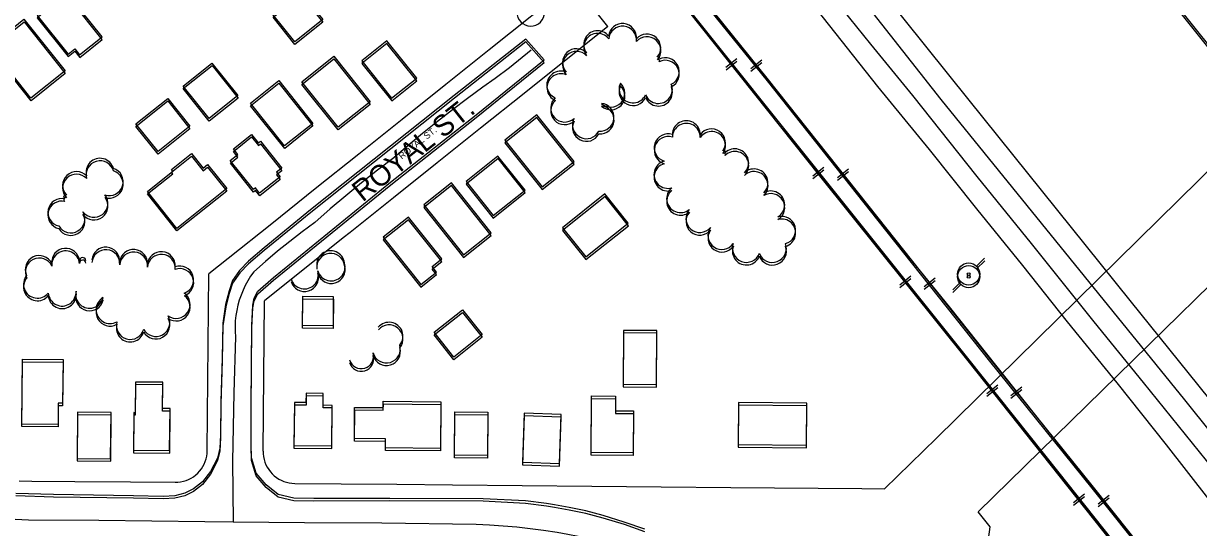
# Model space of a CAD drawing. Extents: x -25029 to 2274964, y -81170 to 687028.
# Drawn here: x 13255 to 14099, y -66297 to -65935 of the extents above; entities that cross this region are included whole.
import ezdxf

# ---------------------------------------------------------------- set-up
doc = ezdxf.new("R2010")
doc.units = 0
for name, color, linetype in [('81911BEA - RW_X_Fee_RW', 7, 'Continuous'), ('BLDG', 7, 'Continuous'), ('GE_X_CL_2000', 7, 'Continuous'), ('RD_X_RR_1', 7, 'Continuous'), ('ROAD', 7, 'Continuous'), ('ROAD-NAME', 7, 'Continuous'), ('RR', 7, 'Continuous'), ('TRANSPWRLN', 7, 'Continuous'), ('TREES', 7, 'Continuous')]:
    doc.layers.add(name, color=color, linetype=linetype)

msp = doc.modelspace()

# ---------------------------------------------------------------- linework, layer by layer
at = {"layer": '81911BEA - RW_X_Fee_RW'}
for p, q in [((13386.83, -66241.85), (13388.02, -66114.96)), ((13426.82, -66242.2), (13427.85, -66134.4)), ((13873.11, -66269.37), (13910.4, -66232.87)), ((13251.73, -66263.49), (13260.83, -66263.77)), ((13856.91, -66269.2), (13873.11, -66269.37)), ((13948.95, -66296.66), (13940.24, -66285.79)), ((13915.78, -66548.49), (13948.95, -66296.66))]:
    msp.add_line(p, q, dxfattribs=at)
for points in [[(13649.32, -65906.1), (13589.3, -65954.07), (13558.04, -65979.06), (13526.78, -66004.05), (13495.52, -66029.03), (13464.31, -66053.97), (13433.05, -66078.97), (13401.79, -66103.95), (13388.02, -66114.96)], [(13674.36, -65937.41), (13661.88, -65921.81), (13649.32, -65906.1)], [(13910.4, -66232.87), (14185.56, -65962.3), (14244.82, -65904.46), (14245.22, -65903.96)], [(13674.36, -65937.41), (13614.27, -65985.43), (13583.06, -66010.37), (13551.8, -66035.35), (13520.53, -66060.34), (13489.32, -66085.28), (13484.46, -66089.17), (13427.85, -66134.4)], [(13940.24, -66285.79), (14240.81, -65991.9), (14286.87, -65946.86)], [(13363.63, -66264.65), (13365.63, -66264.57), (13367.63, -66264.39), (13369.64, -66263.9), (13371.54, -66263.32), (13373.35, -66262.64), (13375.15, -66261.65), (13376.86, -66260.67), (13378.47, -66259.38), (13379.99, -66258.09), (13381.3, -66256.61), (13382.61, -66255.02), (13383.63, -66253.32), (13384.64, -66251.53), (13385.36, -66249.74), (13385.97, -66247.84), (13386.49, -66245.85), (13386.71, -66243.85), (13386.83, -66241.85)], [(13426.82, -66242.2), (13426.91, -66244.2), (13427.19, -66246.2), (13427.57, -66248.2), (13428.16, -66250.11), (13428.94, -66252.01), (13429.83, -66253.72), (13430.91, -66255.43), (13432.1, -66257.04), (13433.48, -66258.55), (13434.87, -66259.97), (13436.46, -66261.18), (13438.15, -66262.29), (13439.94, -66263.21), (13441.74, -66264.03), (13443.73, -66264.64), (13445.63, -66265.06), (13447.63, -66265.38), (13449.63, -66265.39)], [(13260.83, -66263.77), (13291.73, -66264.03), (13331.73, -66264.38), (13363.63, -66264.65)], [(13449.63, -66265.39), (13482.82, -66265.7), (13522.82, -66266.07), (13562.82, -66266.45), (13612.82, -66266.91), (13662.82, -66267.38), (13712.81, -66267.84), (13762.81, -66268.31), (13856.91, -66269.2)]]:
    msp.add_lwpolyline(points, dxfattribs=at)
at = {"layer": 'BLDG'}
for points in [[(13280.02, -65925.05), (13276.19, -65920.25), (13264.69, -65929.42), (13286.82, -65957.15), (13291.64, -65953.31), (13295.14, -65957.7), (13311.31, -65944.8), (13289.51, -65917.49)], [(13469.7, -65932.43), (13449.68, -65948.4), (13433.99, -65928.74), (13454.02, -65912.77)], [(13469.76, -65934.29), (13449.73, -65950.26), (13434.05, -65930.6), (13454.08, -65914.63)], [(13280.08, -65926.89), (13276.25, -65922.09), (13264.75, -65931.26), (13286.87, -65958.99), (13291.69, -65955.15), (13295.19, -65959.54), (13311.36, -65946.64), (13289.57, -65919.33)], [(13255.17, -65932.13), (13284.8, -65969.27), (13260.18, -65988.9), (13230.56, -65951.76)], [(13255.23, -65933.96), (13284.85, -65971.11), (13260.23, -65990.74), (13230.61, -65953.59)], [(13537.15, -65974.42), (13515.78, -65947.62), (13497.78, -65961.98), (13519.16, -65988.77)], [(13537.2, -65976.29), (13515.83, -65949.49), (13497.83, -65963.84), (13519.21, -65990.64)], [(13477.65, -65958.76), (13503.7, -65991.41), (13480.69, -66009.77), (13454.64, -65977.11)], [(13390.18, -65963.64), (13408.82, -65987.01), (13388.15, -66003.49), (13369.51, -65980.12)], [(13390.23, -65965.49), (13408.87, -65988.86), (13388.2, -66005.34), (13369.56, -65981.97)], [(13477.7, -65960.62), (13503.75, -65993.28), (13480.74, -66011.63), (13454.69, -65978.97)], [(13438.12, -65976.18), (13462.65, -66006.94), (13442.33, -66023.15), (13417.79, -65992.4)], [(13438.17, -65978.04), (13462.7, -66008.8), (13442.37, -66025.01), (13417.84, -65994.25)], [(13374.34, -66008.98), (13351.49, -66027.21), (13335.55, -66007.24), (13358.41, -65989)], [(13374.39, -66010.83), (13351.53, -66029.06), (13335.6, -66009.08), (13358.46, -65990.85)], [(13600.45, -66019.07), (13627.18, -66052.57), (13650.13, -66034.27), (13623.41, -66000.77)], [(13600.5, -66020.95), (13627.22, -66054.45), (13650.17, -66036.15), (13623.46, -66002.65)], [(13408.76, -66029.32), (13405.53, -66025.28), (13418.59, -66014.86), (13423.52, -66021.02), (13425.02, -66019.81), (13440.35, -66039.03), (13436.57, -66042.04), (13439.14, -66045.28), (13424.38, -66057.05), (13421.35, -66053.26), (13419.92, -66054.41), (13403.35, -66033.63)], [(13408.8, -66031.17), (13405.57, -66027.13), (13418.64, -66016.71), (13423.56, -66022.88), (13425.07, -66021.67), (13440.39, -66040.89), (13436.61, -66043.9), (13439.18, -66047.14), (13424.42, -66058.91), (13421.39, -66055.12), (13419.96, -66056.26), (13403.39, -66035.48)], [(13343.78, -66055.74), (13361.98, -66041.22), (13361.02, -66040.03), (13375.41, -66028.55), (13383.81, -66039.09), (13387, -66036.55), (13400.73, -66053.77), (13364.96, -66082.3)], [(13343.82, -66057.59), (13362.02, -66043.07), (13361.06, -66041.88), (13375.45, -66030.4), (13383.85, -66040.94), (13387.04, -66038.4), (13400.77, -66055.62), (13365, -66084.15)], [(13592.06, -66073.07), (13614.99, -66054.78), (13595.53, -66030.38), (13572.6, -66048.68)], [(13592.1, -66074.95), (13615.03, -66056.66), (13595.57, -66032.26), (13572.64, -66050.55)], [(13542.26, -66065.42), (13570.83, -66101.25), (13590.64, -66085.45), (13562.07, -66049.63)], [(13542.3, -66067.29), (13570.87, -66103.12), (13590.68, -66087.33), (13562.11, -66051.5)], [(13658.65, -66102.85), (13689.11, -66078.55), (13672.37, -66057.56), (13641.9, -66081.86)], [(13658.68, -66104.73), (13689.15, -66080.44), (13672.41, -66059.45), (13641.94, -66083.74)], [(13513, -66088.75), (13540.08, -66122.68), (13551.38, -66113.67), (13548.21, -66109.7), (13555.13, -66104.18), (13531.22, -66074.22)], [(13513.04, -66090.62), (13540.11, -66124.55), (13551.41, -66115.54), (13548.24, -66111.57), (13555.16, -66106.05), (13531.26, -66076.09)], [(13477.29, -66131.28), (13477.1, -66152.27), (13455.18, -66152.06), (13455.37, -66131.08)], [(13477.32, -66133.14), (13477.13, -66154.13), (13455.21, -66153.92), (13455.4, -66132.94)], [(13569.95, -66140.77), (13584.12, -66158.54), (13563.84, -66174.72), (13549.67, -66156.95)], [(13569.98, -66142.64), (13584.15, -66160.41), (13563.87, -66176.59), (13549.7, -66158.82)], [(13709.27, -66194.5), (13709.62, -66155.76), (13685.68, -66155.54), (13685.33, -66194.27)], [(13709.29, -66196.39), (13709.65, -66157.65), (13685.71, -66157.43), (13685.35, -66196.16)], [(13283.21, -66176.53), (13282.93, -66207.84), (13279.82, -66207.81), (13279.68, -66223.08), (13253.71, -66222.85), (13254.13, -66176.27)], [(13283.24, -66178.37), (13282.95, -66209.68), (13279.84, -66209.65), (13279.7, -66224.92), (13253.73, -66224.68), (13254.16, -66178.1)], [(13359.78, -66241.78), (13360.06, -66211.65), (13354.69, -66211.6), (13354.87, -66192.8), (13335.17, -66192.63), (13334.96, -66214.65), (13334.07, -66214.64), (13333.82, -66241.55)], [(13359.8, -66243.63), (13360.08, -66213.5), (13354.71, -66213.45), (13354.89, -66194.65), (13335.19, -66194.47), (13334.98, -66216.49), (13334.09, -66216.48), (13333.84, -66243.39)], [(13476.28, -66238.54), (13476.55, -66209.42), (13470, -66209.36), (13470.08, -66200.86), (13457.74, -66200.75), (13457.68, -66207.43), (13449.33, -66207.35), (13449.04, -66238.28)], [(13476.3, -66240.4), (13476.57, -66211.28), (13470.02, -66211.22), (13470.1, -66202.72), (13457.76, -66202.61), (13457.7, -66209.29), (13449.35, -66209.21), (13449.06, -66240.14)], [(13679.94, -66202.81), (13679.84, -66213.3), (13692.93, -66213.43), (13692.65, -66243.5), (13662.35, -66243.23), (13662.73, -66202.66)], [(13679.96, -66204.7), (13679.86, -66215.19), (13692.95, -66215.32), (13692.67, -66245.39), (13662.37, -66245.11), (13662.75, -66204.54)], [(13554.18, -66240.29), (13514.8, -66239.93), (13514.86, -66233.44), (13492.41, -66233.24), (13492.62, -66210.86), (13513.16, -66211.04), (13513.2, -66206.41), (13554.49, -66206.8)], [(13554.2, -66242.16), (13514.82, -66241.8), (13514.88, -66235.31), (13492.43, -66235.1), (13492.64, -66212.72), (13513.18, -66212.91), (13513.22, -66208.28), (13554.51, -66208.67)], [(13768.01, -66237.53), (13816.95, -66237.99), (13817.23, -66207.82), (13768.3, -66207.37)], [(13768.03, -66239.43), (13816.97, -66239.89), (13817.25, -66209.72), (13768.32, -66209.27)], [(13317.42, -66247.68), (13317.73, -66214.51), (13293.66, -66214.29), (13293.35, -66247.46)], [(13317.44, -66249.52), (13317.75, -66216.35), (13293.68, -66216.13), (13293.37, -66249.3)], [(13588.28, -66214.26), (13587.99, -66245.4), (13564.24, -66245.19), (13564.53, -66214.05)], [(13588.3, -66216.14), (13588.01, -66247.28), (13564.26, -66247.06), (13564.55, -66215.92)], [(13639.69, -66251.06), (13640.84, -66215.94), (13614.35, -66215.07), (13613.2, -66250.19)], [(13639.71, -66252.94), (13640.86, -66217.82), (13614.37, -66216.95), (13613.22, -66252.07)]]:
    msp.add_lwpolyline(points, close=True, dxfattribs=at)
at = {"layer": 'GE_X_CL_2000'}
for points in [[(13619.48, -65954.42), (13603.79, -65966.93), (13593.42, -65974.8), (13584.75, -65981.04), (13573.72, -65989.03), (13562.83, -65997.2), (13552.06, -66005.56), (13541.44, -66014.09), (13530.96, -66022.8), (13520.64, -66031.68), (13508.98, -66040.52), (13497.49, -66049.58), (13486.18, -66058.87), (13475.06, -66068.37), (13464.12, -66078.08), (13454.98, -66084.74), (13446, -66091.63), (13437.2, -66098.73), (13428.57, -66106.05), (13420.14, -66113.58), (13417.94, -66116.69), (13415.92, -66119.91), (13414.1, -66123.24), (13412.46, -66126.68), (13411.02, -66130.2), (13409.78, -66133.8), (13408.74, -66137.46), (13407.92, -66141.17), (13407.31, -66144.93), (13406.91, -66148.7), (13406.72, -66152.5), (13406.75, -66156.31), (13407, -66160.1), (13405.84, -66200.34), (13404.83, -66249.38), (13405.46, -66293.01)], [(13248.94, -66291.04), (13258.54, -66291.59), (13308.97, -66291.79), (13385.14, -66292.85), (13405.46, -66293.01)], [(13405.46, -66293.01), (13456.59, -66293.41), (13512.04, -66293.73), (13579.83, -66294.77), (13589.55, -66295.2), (13599.26, -66295.84), (13608.96, -66296.69), (13618.64, -66297.74), (13628.3, -66298.99), (13637.93, -66300.46), (13645.59, -66301.79), (13653.16, -66303.32), (13660.72, -66305.05), (13668.21, -66307.02), (13675.66, -66309.16), (13683.03, -66311.52), (13697.57, -66316.84), (13704.72, -66319.8), (13711.8, -66322.96), (13718.93, -66326.37), (13725.51, -66329.4), (13731.84, -66332.55), (13738.05, -66335.9), (13744.08, -66339.41)]]:
    msp.add_lwpolyline(points, dxfattribs=at)
at = {"layer": 'RD_X_RR_1'}
for points in [[(13264.66, -65339.76), (13304.19, -65388.79), (13342.66, -65437.31), (13414.25, -65526.51), (13449.14, -65569.44), (13482.31, -65611.35), (13508.55, -65644.85), (13550.76, -65697.93), (13594.13, -65751.47), (13625.43, -65790.66), (13643.06, -65813.28), (13680.98, -65860.91), (13727.91, -65919.69), (13761.3, -65961.59), (13798.72, -66007.9), (13840.96, -66061.87), (13886.94, -66118.77), (13939.56, -66184.56), (13976.16, -66231.58), (14021.64, -66287.91), (14060.41, -66336.87), (14103.87, -66391)], [(13283.06, -65338.46), (13331.31, -65400.7), (13366.34, -65445.07), (13390.78, -65475.6), (13418.94, -65511.21), (13454.43, -65555.93), (13489.32, -65598.77), (13550.41, -65675.61), (13589.03, -65724.28), (13621.29, -65764.81), (13629.67, -65775.31), (13640.03, -65788.11), (13687.49, -65848.3), (13735.23, -65907.67), (13781.88, -65967.18), (13828.94, -66025.52), (13871.6, -66079.66), (13919.54, -66138.62), (13966.67, -66198.06), (14013.86, -66257.29), (14064.58, -66320.79), (14119.02, -66388.49)], [(13352.02, -65339.46), (13378.36, -65371.48), (13400.8, -65400.2), (13430.77, -65436.71), (13458.97, -65472.23), (13484.25, -65503.26), (13521.63, -65549.44), (13546.55, -65580.61), (13574.91, -65615.12), (13599.91, -65646.97), (13627, -65680.71), (13659.44, -65720.98), (13699.12, -65770.66), (13740.47, -65821.8), (13787.55, -65880.43), (13824.37, -65925.52), (13868.16, -65980.43), (13905.13, -66025.67), (13939.12, -66068.29), (13972.06, -66108.96), (14004.24, -66149.53), (14040, -66193.34), (14075.24, -66237.85), (14105.81, -66276.78)], [(14109.2, -66255.1), (14058.94, -66192.94), (14023.53, -66149.5), (13978.56, -66093.27), (13939.68, -66045.12), (13893.3, -65986.95), (13863.23, -65950.06), (13818.11, -65893.73), (13771.37, -65836.16), (13728.72, -65782.7), (13693.86, -65740.53), (13657.4, -65694.64), (13625.26, -65654.28), (13573.49, -65590.59), (13544.89, -65554.35), (13507.4, -65509.29), (13429.42, -65410.95), (13372.06, -65339.49)], [(14147.94, -66279.06), (14088.82, -66205.43), (13913.86, -65989.87), (13849.81, -65908.38), (13789.49, -65834.2), (13746.13, -65780.51), (13688.76, -65708.71), (13638.32, -65646.41), (13585.95, -65581.46), (13535.17, -65519.76), (13499.9, -65476.26), (13480.09, -65450.1), (13452.74, -65416.31), (13423.79, -65379.61), (13389.27, -65339.39)], [(13395.32, -65339.7), (13433.44, -65379.28), (13463.82, -65409.95), (13492.47, -65440.8), (13591.27, -65564.71), (13711.58, -65713.75), (13824.74, -65854.3), (13933.55, -65990.23), (14049.24, -66134.04), (14148.44, -66257.15), (14235.08, -66364.58), (14328.8, -66481.51), (14418.84, -66593.15), (14492.79, -66685.52), (14565.53, -66775.51), (14617.24, -66840.21), (14786.46, -67050.75), (14843.9, -67123.08), (14887.83, -67178.38), (14946.29, -67249.94), (15021.26, -67343.83), (15079.62, -67417.38), (15113.87, -67460.1)]]:
    msp.add_lwpolyline(points, dxfattribs=at)
at = {"layer": 'ROAD'}
for points in [[(13636.02, -66280.89), (13630.34, -66279.95), (13615.28, -66278.02), (13584.9, -66276.39), (13517.89, -66276.18), (13463.29, -66276.33), (13449.03, -66276.09), (13437.76, -66273.37), (13428.98, -66266.48), (13421.94, -66258.16), (13418.51, -66247.04), (13418.28, -66236.91), (13418.34, -66209.8), (13418.88, -66151.77), (13419.56, -66137.56), (13420.52, -66132.53), (13423.13, -66127.4), (13434.3, -66117.57), (13518.46, -66049.22), (13579.78, -66000.73), (13628.65, -65961.33), (13615.51, -65946.56), (13564.19, -65987.03), (13461.03, -66069.06), (13427.59, -66096.38), (13416.48, -66105.84), (13410.05, -66112.45), (13404.96, -66119.85), (13402.41, -66127.19), (13399.98, -66136.88), (13397.88, -66150.42), (13397.39, -66175.26), (13396.48, -66206.7), (13396.35, -66230.83), (13395.87, -66240.22), (13394.07, -66247.23), (13389.1, -66256.97), (13383.25, -66264.26), (13376.98, -66269.41), (13370.72, -66272.41), (13363.42, -66274.29), (13355.13, -66274.74), (13333.9, -66274.29), (13276.37, -66273.41), (13249.43, -66272.59)], [(13636.03, -66282.77), (13630.35, -66281.83), (13615.29, -66279.9), (13584.91, -66278.27), (13517.9, -66278.05), (13463.3, -66278.19), (13449.04, -66277.95), (13437.77, -66275.23), (13428.99, -66268.34), (13421.96, -66260.02), (13418.53, -66248.89), (13418.3, -66238.76), (13418.36, -66211.65), (13418.91, -66153.62), (13419.59, -66139.41), (13420.55, -66134.38), (13423.16, -66129.26), (13434.33, -66119.43), (13518.5, -66051.09), (13579.83, -66002.6), (13628.7, -65963.21), (13615.56, -65948.44), (13564.24, -65988.9), (13461.07, -66070.92), (13427.63, -66098.24), (13416.51, -66107.69), (13410.08, -66114.3), (13404.99, -66121.7), (13402.44, -66129.04), (13400.01, -66138.73), (13397.91, -66152.27), (13397.42, -66177.11), (13396.5, -66208.55), (13396.37, -66232.68), (13395.89, -66242.07), (13394.09, -66249.08), (13389.12, -66258.82), (13383.27, -66266.11), (13376.99, -66271.26), (13370.73, -66274.26), (13363.43, -66276.14), (13355.14, -66276.59), (13333.91, -66276.13), (13276.38, -66275.25), (13249.44, -66274.42)], [(13700.92, -66298.32), (13686.26, -66293.15), (13671.11, -66288.59), (13658.6, -66285.11), (13646.59, -66282.75), (13636.02, -66280.89)], [(13700.93, -66300.21), (13686.27, -66295.04), (13671.12, -66290.48), (13658.61, -66286.99), (13646.6, -66284.63), (13636.03, -66282.77)]]:
    msp.add_lwpolyline(points, dxfattribs=at)
at = {"layer": 'RR'}
for p, q in [((13759.24, -65966.52), (13767.06, -65960.28)), ((13759.29, -65968.42), (13767.11, -65962.18)), ((13784.9, -65961.48), (13777.11, -65967.76)), ((13784.95, -65963.38), (13777.16, -65969.66)), ((13821.63, -66044.68), (13829.45, -66038.44)), ((13821.67, -66046.58), (13829.49, -66040.34)), ((13847.19, -66039.76), (13839.36, -66045.97)), ((13847.23, -66041.67), (13839.4, -66047.88)), ((13884.12, -66122.76), (13891.92, -66116.51)), ((13884.15, -66124.67), (13891.95, -66118.42)), ((13909.34, -66118.11), (13901.5, -66124.32)), ((13909.37, -66120.02), (13901.53, -66126.23)), ((13946.55, -66200.86), (13954.37, -66194.63)), ((13971.62, -66196.29), (13963.84, -66202.57)), ((13946.57, -66202.78), (13954.39, -66196.55)), ((13971.64, -66198.21), (13963.86, -66204.49)), ((14008.84, -66279.08), (14016.67, -66272.86)), ((14008.85, -66281.01), (14016.68, -66274.79)), ((14034.37, -66274.19), (14026.55, -66280.43)), ((14034.38, -66276.12), (14026.56, -66282.36))]:
    msp.add_line(p, q, dxfattribs=at)
for points in [[(13794.58, -65561.94), (13949, -65754.78), (14132.49, -65984.38), (14275.51, -66163.19), (14514.69, -66463.55), (14792.58, -66811.85), (15048.02, -67132.51), (15251.76, -67387.02)], [(13794.68, -65563.84), (13949.08, -65756.7), (14132.54, -65986.32), (14275.54, -66165.15), (14514.68, -66465.54), (14792.53, -66813.87), (15047.93, -67134.56), (15251.64, -67389.1)], [(14960.39, -67444.09), (14900.48, -67368.5), (14836.79, -67288.61), (14766.64, -67199.96), (14698.97, -67115.48), (14630.84, -67029.48), (14557.58, -66937.85), (14499.77, -66865.85), (14433.62, -66783.34), (14372.43, -66705.81), (14308.7, -66626.51), (14248.87, -66551.47), (14199.03, -66488.99), (14147.39, -66424.1), (14105.05, -66370.7), (14022.14, -66266.9), (13948.71, -66175.86), (13868.58, -66074.72), (13788.94, -65974.46), (13731.99, -65903.85)], [(14105.05, -66372.64), (14022.15, -66268.83), (13948.74, -66177.78), (13868.62, -66076.63), (13788.99, -65976.36), (13732.05, -65905.74)], [(13731.95, -65924.34), (13826.45, -66042.7), (13932.78, -66175.57), (13998.27, -66257.74), (14068.46, -66346.14), (14150.21, -66448.41), (14234.04, -66553.77), (14330.47, -66674.67), (14417.52, -66783.45), (14509.11, -66898.08), (14577.69, -66985.08), (14642.16, -67066.28), (14700.65, -67139.14), (14775.16, -67233.52), (14893.77, -67381.91), (14943.55, -67444.09)], [(13732.01, -65926.23), (13826.49, -66044.6), (13932.81, -66177.49), (13998.29, -66259.67), (14068.47, -66348.07), (14150.2, -66450.35), (14234.02, -66555.72), (14330.44, -66676.64), (14417.47, -66785.43), (14509.05, -66900.07), (14577.62, -66987.08), (14642.08, -67068.28), (14700.56, -67141.15), (14775.06, -67235.54), (14893.65, -67383.94), (14970.82, -67480.37), (15084.27, -67622.82), (15157.37, -67715.17), (15215.45, -67787.74), (15251.64, -67832.9)]]:
    msp.add_lwpolyline(points, dxfattribs=at)
at = {"layer": 'TRANSPWRLN'}
for p, q in [((13939.17, -66109.55), (13944.97, -66103.75)), ((13939.2, -66111.47), (13945, -66105.67)), ((13922.17, -66126.55), (13927.97, -66120.75)), ((13922.2, -66128.47), (13928, -66122.67))]:
    msp.add_line(p, q, dxfattribs=at)
for centre, radius in [((13933.51, -66115.1), 8.01), ((13933.54, -66117.02), 8.01), ((13933.51, -66115.21), 1), ((13933.54, -66117.13), 1)]:
    msp.add_circle(centre, radius, dxfattribs=at)
at = {"layer": 'TREES'}
for centre, radius, start, end in [((13619.03, -65927.04), 10, 190.64246, 10.64246), ((13667.08, -65950.41), 10, 37.70294, 217.70294), ((13667.12, -65952.3), 10, 37.69594, 217.69594), ((13684.94, -65945.28), 10, 354.33309, 174.33309), ((13684.99, -65947.18), 10, 354.32609, 174.32609), ((13702.41, -65952.86), 10, 318.76642, 138.76642), ((13702.46, -65954.76), 10, 318.75942, 138.75942), ((13651.86, -65963.36), 10, 43.11306, 223.11306), ((13651.91, -65965.25), 10, 43.10606, 223.10606), ((13710.61, -65960.1), 0.937, 316.36002, 136.36002), ((13715.63, -65969.76), 10, 295.72479, 115.72479), ((13710.66, -65962), 0.937, 316.35302, 136.35302), ((13715.67, -65971.65), 10, 295.71779, 115.71779), ((13640.62, -65979.39), 10, 66.77699, 246.77699), ((13640.67, -65981.27), 10, 66.76999, 246.76999), ((13676.59, -65985.28), 10, 226.9737, 46.9737), ((13676.64, -65987.17), 10, 226.9667, 46.9667), ((13692.47, -65982.22), 10, 154.81099, 334.81099), ((13692.51, -65984.12), 10, 154.80399, 334.80399), ((13710.74, -65982.62), 10, 202.69224, 22.69224), ((13710.79, -65984.52), 10, 202.68524, 22.68524), ((13643.4, -65995.97), 10, 132.28145, 312.28145), ((13643.45, -65997.86), 10, 132.27445, 312.27445), ((13668.85, -66002.55), 10, 264.70832, 84.70832), ((13668.89, -66004.44), 10, 264.70132, 84.70132), ((13659.03, -66007.94), 10, 152.83449, 332.83449), ((13659.07, -66009.83), 10, 152.82749, 332.82749), ((13730.73, -66015), 10, 359.44214, 179.44214), ((13730.77, -66016.9), 10, 359.43514, 179.43514), ((13717.75, -66024.45), 10, 72.64776, 252.64776), ((13717.79, -66026.34), 10, 72.64076, 252.64076), ((13748.87, -66020.91), 10, 324.45664, 144.45664), ((13748.91, -66022.81), 10, 324.44964, 144.44964), ((13757.81, -66027.36), 1.03, 322.00166, 142.00166), ((13765.55, -66035.2), 10, 313.83873, 133.83873), ((13765.59, -66037.1), 10, 313.83173, 133.83173), ((13309.77, -66041.97), 10, 15.89732, 195.89732), ((13309.81, -66043.82), 10, 15.89032, 195.89032), ((13717.55, -66043.6), 10, 106.16788, 286.16788), ((13717.59, -66045.49), 10, 106.16088, 286.16088), ((13757.85, -66029.26), 1.03, 321.99466, 141.99466), ((13292.9, -66051.59), 10, 43.48494, 223.48494), ((13292.94, -66053.44), 10, 43.47794, 223.47794), ((13316.37, -66048.77), 10, 252.43575, 72.43575), ((13316.41, -66050.61), 10, 252.42875, 72.42875), ((13779.4, -66049.63), 10, 313.83873, 133.83873), ((13779.44, -66051.53), 10, 313.83173, 133.83173), ((13282.37, -66070.84), 10, 77.69241, 257.69241), ((13285.08, -66059.77), 1.42, 66.25357, 246.25357), ((13285.11, -66061.61), 1.42, 66.24657, 246.24657), ((13305.41, -66064.38), 10, 217.4231, 37.4231), ((13305.45, -66066.22), 10, 217.4161, 37.4161), ((13726.62, -66060.98), 10, 128.95458, 308.95458), ((13726.66, -66062.87), 10, 128.94758, 308.94758), ((13791.41, -66065.45), 10, 300.55812, 120.55812), ((13791.45, -66067.36), 10, 300.55112, 120.55112), ((13282.41, -66072.68), 10, 77.68541, 257.68541), ((13740.51, -66075.25), 10, 139.5111, 319.5111), ((13288.86, -66075.53), 10, 210.50807, 30.50807), ((13288.89, -66077.37), 10, 210.50107, 30.50107), ((13740.55, -66077.15), 10, 139.5041, 319.5041), ((13799.25, -66083.68), 10, 285.94393, 105.94393), ((13799.28, -66085.59), 10, 285.93692, 105.93693), ((13756.32, -66087.47), 10, 145.06514, 325.06514), ((13756.35, -66089.37), 10, 145.05814, 325.05814), ((13773.88, -66096.71), 10, 159.3828, 339.3828), ((13773.91, -66098.62), 10, 159.3758, 339.3758), ((13792.61, -66096.77), 10, 200.30688, 20.30688), ((13792.64, -66098.67), 10, 200.29988, 20.29988), ((13266.13, -66111.83), 10, 25.45594, 205.45594), ((13285.12, -66106.63), 10, 5.13173, 185.13173), ((13285.15, -66108.48), 10, 5.12473, 185.12473), ((13297.32, -66105.55), 2.26, 4.87603, 184.87603), ((13313.93, -66105.8), 10, 355.27593, 175.27593), ((13313.96, -66107.65), 10, 355.26893, 175.26893), ((13333.86, -66107.45), 10, 355.27593, 175.27593), ((13333.89, -66109.3), 10, 355.26893, 175.26893), ((13353.79, -66109.1), 10, 355.27593, 175.27593), ((13353.82, -66110.95), 10, 355.26893, 175.26893), ((13475.39, -66108.38), 10, 7.14123, 187.14123), ((13475.42, -66110.25), 10, 7.13423, 187.13423), ((13266.16, -66113.67), 10, 25.44894, 205.44894), ((13297.35, -66107.39), 2.26, 4.86903, 184.86903), ((13367.04, -66119.37), 10, 289.1404, 109.1404), ((13367.07, -66121.22), 10, 289.1334, 109.1334), ((13475.73, -66110.01), 10, 196.68597, 16.68597), ((13475.76, -66111.88), 10, 196.67897, 16.67897), ((13264.85, -66122.43), 10, 140.874, 320.874), ((13264.88, -66124.28), 10, 140.867, 320.867), ((13456.57, -66115.75), 10, 196.68597, 16.68597), ((13456.6, -66117.62), 10, 196.67897, 16.67897), ((13282.59, -66128.08), 10, 183.79556, 3.79556), ((13302.31, -66129.67), 10, 166.97823, 346.97823), ((13364.49, -66136.94), 10, 234.36026, 54.36026), ((13282.62, -66129.93), 10, 183.78856, 3.78856), ((13302.34, -66131.52), 10, 166.97123, 346.97123), ((13316.96, -66140.64), 10, 119.39168, 299.39168), ((13316.99, -66142.49), 10, 119.38468, 299.38468), ((13364.52, -66138.8), 10, 234.35326, 54.35326), ((13349.9, -66149.89), 10, 208.81196, 28.81196), ((13331.5, -66152.03), 10, 164.4659, 344.4659), ((13331.53, -66153.88), 10, 164.4589, 344.4589), ((13349.93, -66151.74), 10, 208.80496, 28.80496), ((13517.33, -66159.74), 10, 320.42446, 140.42446), ((13517.35, -66161.62), 10, 320.41746, 140.41746), ((13515.44, -66168.93), 10, 196.35936, 16.35936), ((13515.47, -66170.8), 10, 196.35236, 16.35236), ((13497.38, -66174.23), 8.82, 196.35936, 16.35936), ((13497.41, -66176.1), 8.82, 196.35236, 16.35236)]:
    msp.add_arc(centre, radius, start, end, dxfattribs=at)

# ---------------------------------------------------------------- texts
at = {"layer": 'ROAD-NAME'}
for height, rotation, p in [(15, 38.45685, (13498.3, -66063.84)), (4.68, 38.46385, (13526.48, -66032.97))]:
    msp.add_text('ROYAL ST.', height=height, rotation=rotation, dxfattribs=at).set_placement(p)

doc.saveas('drawing.dxf')
